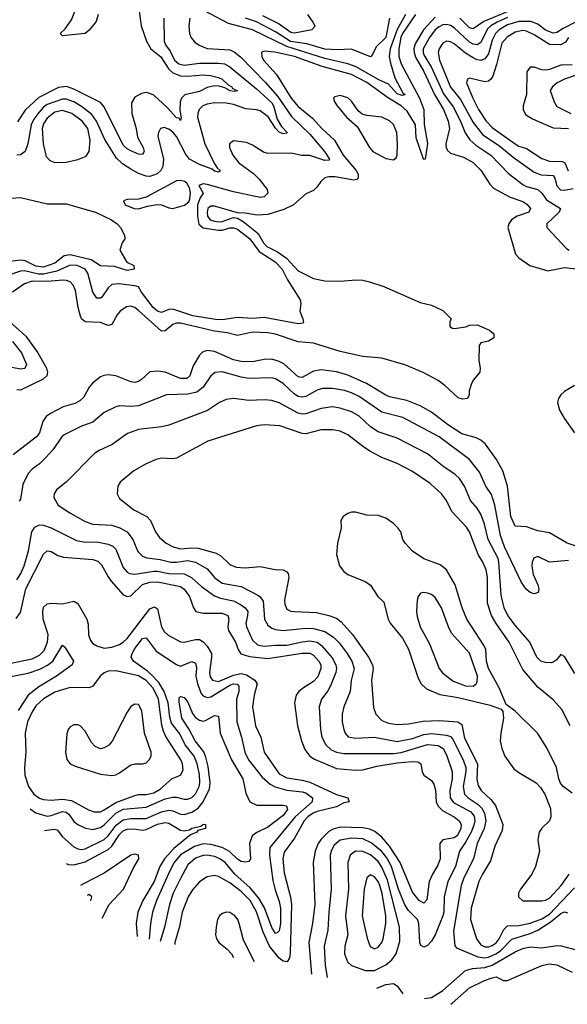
# Model space of a CAD drawing. Header units: inches. Extents: x 1308407 to 1441228, y 959628 to 1036311.
# Tile 429 of 656: x 1402845 to 1405724, y 960465 to 965643. Entities that reach past the tile are written whole.
import ezdxf

# ---------------------------------------------------------------- set-up
doc = ezdxf.new("R2010")
doc.units = ezdxf.units.IN
doc.header["$MEASUREMENT"] = 0
doc.layers.add('B4906', color=7, linetype='Continuous')

msp = doc.modelspace()

# ---------------------------------------------------------------- linework, layer by layer
at = {"layer": 'B4906', "color": 5}
for points, elevation in [([(1403468.5, 965728.5), (1403484.2, 965610), (1403511.7, 965530), (1403534.7, 965490), (1403586.7, 965446.7), (1403630, 965383.2), (1403650, 965363.7), (1403690, 965347.2), (1403730, 965345.3), (1403810, 965352.9), (1403849.2, 965349.2), (1403890, 965338.5), (1403909.1, 965330), (1403940.5, 965300.5), (1403960.9, 965290), (1403963, 965283), (1403991.1, 965268.9), (1403975.3, 965264.7), (1403951.9, 965268.1), (1403923.8, 965283.8), (1403893.3, 965293.3), (1403870, 965295.2), (1403830, 965285.6), (1403790, 965265.5), (1403713.2, 965246.8), (1403695.6, 965230), (1403689.2, 965210), (1403686.8, 965166.8), (1403693.8, 965126.1), (1403690, 965112.7), (1403684.2, 965124.2), (1403670, 965126.5), (1403620.3, 965180.3), (1403550, 965245.5), (1403530, 965255.5), (1403510, 965259.1), (1403486.1, 965253.9), (1403450, 965235.3), (1403433.7, 965206.3), (1403434.8, 965150), (1403457.7, 965070), (1403464.7, 965024.7), (1403494.7, 964970), (1403500.2, 964950), (1403490, 964933.7), (1403470, 964935.3), (1403430, 964953), (1403410, 964963.8), (1403390, 964982.5), (1403290, 965184.8), (1403270, 965207.3), (1403130, 965277.3), (1403090.9, 965290.9), (1403050, 965286.5), (1402946.6, 965233.5), (1402873.3, 965166.7), (1402833.9, 965106.1)], 1820), ([(1405450, 965702), (1405285.9, 965634.1), (1405230, 965594), (1405210, 965599.5), (1405160.1, 965650)], 1920), ([(1403739, 965650), (1403734.7, 965610), (1403738.3, 965570), (1403747.5, 965547.5), (1403765.5, 965525.5), (1403788.1, 965508.1), (1403831.7, 965491.7), (1403950, 965483.9), (1403973, 965473), (1404006.7, 965446.7), (1404135.1, 965315.1), (1404200.7, 965240.7), (1404274.4, 965134.4), (1404370, 965040.6), (1404448.5, 964950), (1404473.3, 964910), (1404470, 964904.8), (1404450, 964901.7), (1404370, 964928.8), (1404328.2, 964928.2), (1404270, 964941), (1404150, 964939.8), (1404126.8, 964946.8), (1404070, 964982.3), (1404037, 964997), (1403970, 965005.1), (1403948.7, 964990), (1403948.9, 964970), (1403965, 964930), (1403998, 964890), (1404073.8, 964833.8), (1404104.4, 964804.4), (1404146, 964750), (1404149.2, 964730), (1404130, 964710.8), (1404110, 964708), (1403970, 964738.3), (1403830, 964776.8), (1403810, 964779.2), (1403787.7, 964770), (1403810.3, 964730), (1403793.4, 964706.6), (1403780.8, 964670), (1403779.3, 964610), (1403787.2, 964567.2), (1403809.1, 964549.1), (1403890, 964536.2), (1403910, 964536.6), (1403950, 964548.1), (1403970, 964548.1), (1403990, 964540.6), (1404055.8, 964490), (1404104.4, 964424.4), (1404187.9, 964370), (1404224.4, 964330), (1404254, 964274), (1404319.3, 964170), (1404322.8, 964150), (1404317.3, 964110), (1404333, 964070), (1404337.3, 964050), (1404333.5, 964046.5), (1404310, 964044), (1404130, 964076.1), (1404070, 964071.8), (1403990, 964076), (1403910, 964064.2), (1403874.6, 964065.4), (1403755.1, 964084.9), (1403650, 964119.7), (1403630, 964118.5), (1403590, 964103.2), (1403570, 964110.6), (1403547.3, 964130), (1403485.5, 964210), (1403470, 964237.1), (1403450, 964243.4), (1403365.9, 964254.1), (1403329.6, 964250.4), (1403310, 964232.8), (1403276.6, 964183.4), (1403270, 964177.8), (1403250, 964178.2), (1403230, 964209.6), (1403204.3, 964310), (1403190, 964330.3), (1403148.2, 964350), (1403110, 964351.8), (1403040.5, 964319.5), (1402970, 964303.8), (1402944.7, 964304.7), (1402870, 964321.9), (1402850, 964320.1), (1402783, 964297)], 1860), ([(1404925.8, 965670), (1404858, 965570), (1404850, 965550), (1404838.6, 965490), (1404838.6, 965450), (1404850.6, 965410.6), (1404947.1, 965230), (1404970.9, 965170), (1404971.9, 965091.9), (1404988.7, 964991.3), (1404977.1, 964910), (1404970, 964907), (1404968.5, 964910), (1404930, 965020.7), (1404925.5, 965090), (1404882.1, 965162.1), (1404850.4, 965190.4), (1404784.2, 965230), (1404670, 965312.1), (1404590, 965355.2), (1404436, 965396), (1404290, 965449.9), (1404187.5, 965472.5), (1404130, 965477), (1404117.4, 965470), (1404118.3, 965450), (1404126.8, 965430), (1404195.1, 965355.1), (1404272, 965230), (1404310, 965185.8), (1404384.1, 965124.1), (1404433.4, 965070), (1404500.3, 965010), (1404545.6, 964930), (1404614, 964850), (1404624.2, 964830), (1404624.7, 964810), (1404617.7, 964802.3), (1404601.4, 964798.6), (1404504, 964816), (1404470, 964817.1), (1404450, 964811.2), (1404428.3, 964791.6), (1404410, 964763.5), (1404390, 964744.4), (1404350, 964726.9), (1404284.4, 964670), (1404234.7, 964645.3), (1404150, 964618.6), (1404094.4, 964614.4), (1404030, 964625.8), (1403990, 964626.9), (1403870, 964662.7), (1403850, 964663), (1403842.6, 964657.4), (1403835.1, 964650), (1403830.5, 964630), (1403833.3, 964610), (1403846.9, 964590), (1403870, 964582.8), (1403890, 964579.3), (1403910, 964581.8), (1403970, 964601.9), (1403990, 964599.3), (1404021, 964581), (1404098.7, 964518.7), (1404127.2, 964470), (1404145.3, 964450), (1404201.4, 964421.4), (1404248.3, 964388.3), (1404310, 964321.9), (1404390, 964282), (1404450.4, 964269.6), (1404530, 964268.3), (1404614.4, 964274.4), (1404650, 964272.5), (1404684.5, 964264.5), (1404759, 964239), (1404950, 964154.9), (1405010, 964140.7), (1405070, 964113.4), (1405114, 964070), (1405106.4, 964053.6), (1405106.8, 964030), (1405121.4, 964021.4), (1405130, 964018.8), (1405191.6, 964028.4), (1405210, 964036.3), (1405250, 964038.4), (1405314.8, 964010), (1405337.3, 963990), (1405337.3, 963970), (1405310, 963952), (1405270, 963942.7), (1405260.5, 963930), (1405259.1, 963850), (1405266, 963810), (1405264.7, 963790), (1405230.5, 963749.5), (1405220.7, 963730), (1405208.6, 963691.4), (1405208.2, 963670), (1405198.8, 963650), (1405172.8, 963647.3), (1405150, 963654), (1405079.8, 963719.8), (1405044.8, 963744.8), (1404967.4, 963787.4), (1404870, 963826.9), (1404750, 963862.3), (1404650, 963872.2), (1404530, 963897.1), (1404390, 963941.6), (1404310, 963948.6), (1404190, 963989.4), (1404150, 963995.9), (1404070, 963999.6), (1403990, 963981.8), (1403936.6, 963996.6), (1403870, 964004), (1403690, 964047), (1403670, 964046.5), (1403650, 964039.4), (1403610, 964006.3), (1403590, 964005), (1403470, 964113.8), (1403450, 964128.8), (1403430, 964136), (1403406.9, 964133.1), (1403373.8, 964110), (1403357.5, 964090), (1403330, 964039.1), (1403310, 964034.2), (1403270, 964049.8), (1403190, 964053.8), (1403170.4, 964070.4), (1403164, 964084), (1403152.5, 964130), (1403139.4, 964219.4), (1403126.8, 964246.8), (1403110, 964263.9), (1403092, 964272), (1403073.5, 964273.5), (1402990, 964265.4), (1402910, 964267), (1402870, 964254.6), (1402807.4, 964210)], 1880), ([(1403602.3, 965650), (1403605, 965530), (1403612.2, 965510), (1403636.9, 965476.9), (1403659.1, 965430), (1403681.6, 965410), (1403710, 965403.2), (1403790, 965414.8), (1403890, 965414.6), (1403922.8, 965410), (1403950, 965395.4), (1404090, 965279), (1404170, 965205.3), (1404179.5, 965190), (1404199.2, 965119.2), (1404221.8, 965081.8), (1404251.6, 965050), (1404250, 965045.6), (1404230, 965042.8), (1404210, 965051.6), (1404190, 965071.6), (1404151.5, 965131.5), (1404110, 965163.7), (1404090, 965169.6), (1404034, 965174), (1403970, 965196), (1403930, 965204.3), (1403870, 965205.6), (1403830, 965198.4), (1403808.3, 965190), (1403789.2, 965170.8), (1403781, 965150), (1403780.8, 965130), (1403819, 964990), (1403868.1, 964888.1), (1403883.6, 964863.6), (1403898.6, 964850), (1403896, 964844), (1403890, 964840.9), (1403870, 964846.9), (1403857.6, 964857.6), (1403790, 964881.9), (1403738.3, 964910), (1403717, 964937), (1403670, 965027.8), (1403650, 965051.4), (1403630, 965066.3), (1403604.5, 965075.6), (1403585.7, 965070), (1403574.7, 965050), (1403571.8, 965030), (1403601.9, 964910), (1403597.7, 964870), (1403586.7, 964850), (1403568.2, 964831.8), (1403530, 964818.9), (1403510, 964820.1), (1403470, 964834.8), (1403430, 964856.3), (1403385.5, 964885.5), (1403354.1, 964914.1), (1403293, 965013), (1403249.2, 965110), (1403223.9, 965143.9), (1403170, 965186), (1403130, 965210.5), (1403090, 965224), (1403070, 965224.6), (1402990, 965197.1), (1402970, 965182.9), (1402945.1, 965154.9), (1402920.2, 965119.8), (1402906.3, 965090), (1402887.5, 964990), (1402873.2, 964950), (1402850, 964931.8), (1402830, 964930.7)], 1840), ([(1403257.1, 965670), (1403246.7, 965633.3), (1403210, 965587.6), (1403190, 965569.8), (1403070, 965557.6), (1403057.6, 965570), (1403084.6, 965595.4), (1403118.4, 965641.6), (1403134.8, 965685.2)], 1780), ([(1404874.2, 965670), (1404829.2, 965590.8), (1404793.7, 965490), (1404788.1, 965450), (1404794.4, 965414.4), (1404817, 965337), (1404859, 965259), (1404870.7, 965250), (1404870, 965247), (1404856.6, 965243.4), (1404830, 965253.8), (1404784.4, 965304.4), (1404730, 965328.4), (1404614.2, 965394.2), (1404570, 965410.2), (1404450, 965437.9), (1404250, 965501.6), (1404070, 965589.3), (1403942.5, 965622.5), (1403816.5, 965690)], 1860), ([(1404790, 965650.6), (1404770, 965548.8), (1404719.7, 965500.3), (1404700.6, 965459.4), (1404690, 965447.7), (1404590, 965487.5), (1404515.9, 965484.1), (1404450, 965487.3), (1404355, 965515), (1404268.2, 965528.2), (1404190, 965578.1), (1404090.7, 965630.7), (1404032, 965650)], 1840), ([(1404358, 965670), (1404386.7, 965630), (1404397.1, 965610), (1404394.9, 965605.1), (1404381, 965590), (1404290, 965572.1), (1404270, 965576), (1404203.6, 965623.6), (1404123.3, 965663.3)], 1820), ([(1405030, 965656.7), (1404968, 965590), (1404924.6, 965515.4), (1404918.1, 965490), (1404918.5, 965470), (1404926, 965446), (1404970.8, 965370), (1405026, 965250), (1405073.4, 965170), (1405098.8, 965110), (1405105.3, 965070), (1405085.5, 964990), (1405086.7, 964970), (1405094.4, 964954.4), (1405110, 964941.3), (1405179, 964919), (1405230, 964891.3), (1405270, 964851), (1405317.6, 964777.6), (1405337.1, 964757.2), (1405423.2, 964710), (1405490, 964686.8), (1405512.4, 964672.4), (1405530.1, 964650), (1405521.5, 964630), (1405460.7, 964610), (1405431.3, 964590), (1405416.1, 964570), (1405412.4, 964550), (1405451.6, 964410), (1405468.8, 964390), (1405527, 964350), (1405622.7, 964322.7), (1405710, 964339.5), (1405830, 964325.1)], 1920), ([(1405410, 965654), (1405356.4, 965630), (1405321.5, 965610), (1405305.4, 965594.6), (1405270, 965522.8), (1405250, 965509.9), (1405230, 965513.6), (1405210, 965523.8), (1405130, 965600.7), (1405110, 965612.8), (1405090, 965617.3), (1405070, 965615), (1405050, 965605.8), (1405029.7, 965590), (1404999.1, 965550), (1404967.3, 965490), (1404966, 965470), (1404970, 965458.5), (1405011.1, 965391.1), (1405073.8, 965253.8), (1405125.1, 965185.1), (1405163.1, 965110), (1405187.2, 965047.3), (1405211.2, 965011.2), (1405243.1, 964983.1), (1405322.9, 964930), (1405414.7, 964834.7), (1405490, 964776.3), (1405510, 964765.4), (1405570.2, 964750), (1405590, 964731), (1405615.6, 964695.6), (1405689.1, 964650), (1405681.5, 964630), (1405616.5, 964570), (1405616.1, 964550), (1405719.3, 964439.3), (1405734, 964430)], 1940), ([(1405767.5, 965630), (1405702.7, 965597.3), (1405670, 965575.4), (1405650, 965571.7), (1405610, 965587.5), (1405570, 965618.9), (1405533.4, 965633.4), (1405470, 965633), (1405410, 965615.8), (1405366.6, 965590), (1405346.9, 965570), (1405330, 965534.6), (1405310, 965463.4), (1405290, 965437.3), (1405270, 965428.8), (1405250, 965431.9), (1405230, 965442.6), (1405190, 965467.1), (1405130, 965515), (1405110, 965526.6), (1405089.7, 965530.3), (1405070, 965520.2), (1405050.1, 965489.9), (1405045.4, 965470), (1405051.7, 965430), (1405110, 965288.5), (1405163, 965223), (1405230, 965102.2), (1405278.8, 965038.8), (1405370, 964978.2), (1405439.3, 964919.3), (1405550, 964840.6), (1405587.2, 964827.2), (1405650, 964823.7), (1405659.6, 964810), (1405670, 964769.3), (1405688.3, 964748.3), (1405710, 964746.2), (1405755.3, 964755.3)], 1960), ([(1405730.8, 965550), (1405715.7, 965524.3), (1405689.5, 965510.5), (1405630, 965512.5), (1405550, 965563.5), (1405510, 965582.7), (1405490, 965586.3), (1405450, 965576.8), (1405408.2, 965551.8), (1405380.9, 965519.1), (1405352.9, 965407.1), (1405333.3, 965346.7), (1405323.2, 965330), (1405310, 965319.5), (1405290, 965316.4), (1405210, 965335.1), (1405199.3, 965330), (1405195.2, 965310), (1405227.1, 965230), (1405257, 965170), (1405298.2, 965110), (1405330, 965076.1), (1405450, 964989.3), (1405470, 964977), (1405510, 964966.3), (1405590, 964912.2), (1405630, 964898.7), (1405697.9, 964897.9), (1405711, 964890), (1405728.2, 964848.2)], 1980), ([(1405750, 965405.4), (1405690, 965404.4), (1405630, 965381.2), (1405610, 965378.1), (1405590, 965379.7), (1405550, 965393.4), (1405530, 965394), (1405511.3, 965368.7), (1405510.1, 965250.1), (1405492.8, 965190), (1405491.6, 965170), (1405504.7, 965144.7), (1405540.7, 965120.7), (1405650, 965074.8), (1405729.9, 965070.1)], 2020), ([(1405766, 965350), (1405709.1, 965330.9), (1405671.1, 965310), (1405645.8, 965290), (1405634.7, 965270), (1405654.8, 965210), (1405670, 965185.7), (1405743.6, 965150)], 2040), ([(1402650, 964694.4), (1402850, 964708.2), (1402990, 964674.4), (1403090, 964674.4), (1403243.8, 964630), (1403328.5, 964590), (1403357.6, 964570), (1403375.5, 964550), (1403396, 964510), (1403398, 964490), (1403384.7, 964470), (1403371.3, 964430), (1403407.8, 964367.8), (1403444.7, 964350), (1403446.8, 964330), (1403410, 964323.2), (1403344.4, 964344.4), (1403270, 964348.8), (1403220.7, 964380.7), (1403110, 964406.5), (1403079.5, 964400.5), (1403030, 964363.1), (1402970, 964342.2), (1402930, 964347.3), (1402874, 964374), (1402850, 964378.8), (1402754.8, 964365.2)], 1840), ([(1402775, 964070), (1402878.3, 963978.3), (1402941.3, 963890), (1402985.4, 963810), (1402992.2, 963790), (1402987.4, 963770), (1402968.1, 963751.9), (1402850, 963694.6), (1402830, 963695.8)], 1880), ([(1402806.6, 963950), (1402854, 963890), (1402880.8, 963830), (1402872.2, 963807.8), (1402850, 963804.1), (1402750, 963824.9)], 1860), ([(1405850, 962848.6), (1405723.1, 962890), (1405630, 962944.3), (1405570, 962954.5), (1405510, 962975.6), (1405450, 962978.7), (1405427.3, 963030), (1405410.4, 963190), (1405385, 963270), (1405352.7, 963330), (1405294, 963410), (1405270, 963431.9), (1405244.5, 963444.5), (1405170, 963464.6), (1405094.4, 963514.4), (1405010, 963579), (1404950, 963611.4), (1404880.8, 963640.8), (1404790, 963659.5), (1404770, 963667.6), (1404669, 963730), (1404570, 963773), (1404510, 963791.7), (1404430, 963801.2), (1404390, 963795.1), (1404330, 963761.6), (1404310, 963764.7), (1404233.2, 963833.2), (1404210, 963845.1), (1404170, 963856.9), (1404130, 963856.6), (1404070, 963842.8), (1404010, 963844.6), (1403970, 963853.5), (1403870, 963897.4), (1403830, 963902.9), (1403805.9, 963894.1), (1403790, 963877.8), (1403757.5, 963822.5), (1403738.9, 963770), (1403724.2, 963755.8), (1403690, 963755.8), (1403610, 963789.4), (1403570, 963795.3), (1403530, 963790.6), (1403485, 963750), (1403470, 963740.5), (1403450, 963735.5), (1403430, 963738.4), (1403350, 963769.9), (1403310, 963775.2), (1403287.9, 963772.1), (1403270, 963764.2), (1403228.3, 963731.7), (1403210, 963710.8), (1403182.4, 963657.6), (1403161.6, 963638.4), (1403135, 963625), (1403073.2, 963606.8), (1403007.7, 963572.3), (1402984.7, 963555.3), (1402966.4, 963530), (1402948.6, 963470), (1402934, 963450), (1402810, 963354.4)], 1920), ([(1405730, 962798.5), (1405630, 962789.8), (1405570, 962820.5), (1405548.8, 962811.2), (1405539.3, 962790), (1405537.3, 962770), (1405544.9, 962724.9), (1405570.2, 962670), (1405574.7, 962650), (1405571.4, 962630), (1405550, 962623.1), (1405530, 962629.8), (1405508.3, 962648.3), (1405483.8, 962683.8), (1405394.1, 962870), (1405373.9, 962930), (1405342.8, 963090), (1405325.8, 963145.8), (1405295.4, 963190), (1405262.7, 963262.7), (1405210.6, 963330), (1405049.8, 963450), (1404859.7, 963550), (1404750, 963579.6), (1404630, 963661.3), (1404590, 963681.2), (1404553.1, 963693.1), (1404490, 963703.2), (1404437.2, 963702.8), (1404410, 963694), (1404350, 963661.8), (1404330, 963658.1), (1404310, 963661.7), (1404290, 963673), (1404230, 963729.3), (1404190, 963754.1), (1404170, 963759.3), (1404050, 963755.6), (1404010, 963762.2), (1403910, 963791.5), (1403872.4, 963787.6), (1403849.3, 963770.7), (1403810.4, 963709.6), (1403776.3, 963683.7), (1403730, 963673.5), (1403616.3, 963670), (1403470, 963612.9), (1403430, 963609.2), (1403370, 963611.5), (1403350, 963607.1), (1403290, 963576.8), (1403230, 963527.1), (1403170, 963505.5), (1403079.5, 963460.5), (1403066.2, 963450), (1403019.2, 963380.7), (1402981.7, 963338.3), (1402950, 963307.7), (1402910, 963278.7), (1402890, 963256.4), (1402862.1, 963197.9), (1402850, 963122), (1402842, 963110)], 1940), ([(1405761.7, 963718.3), (1405710, 963686.7), (1405690.9, 963670), (1405677.4, 963650), (1405672.7, 963630), (1405684.2, 963590), (1405707.5, 963547.5), (1405762.7, 963470)], 1920), ([(1405764.7, 962204.7), (1405710, 962294.3), (1405690, 962304.5), (1405665.2, 962274.8), (1405650, 962263.5), (1405638.8, 962261.2), (1405610, 962262.2), (1405584.8, 962270), (1405564.6, 962290), (1405527.9, 962370), (1405450, 962459.1), (1405411.9, 962510), (1405391.7, 962550), (1405376.6, 962616.6), (1405365, 962790), (1405360.1, 962810), (1405308, 962910), (1405289.6, 962989.6), (1405270, 963042), (1405250, 963074.4), (1405214.6, 963114.6), (1405184.6, 963190), (1405156.8, 963230), (1405132.6, 963252.6), (1405077.4, 963290), (1404990, 963359.5), (1404830, 963442.5), (1404730, 963474.6), (1404690, 963501.7), (1404630, 963557.4), (1404590, 963581.2), (1404530, 963599.6), (1404490, 963606.2), (1404430, 963598.6), (1404350, 963570.4), (1404330, 963568), (1404310, 963573.9), (1404210, 963628.2), (1404170, 963640.2), (1404130, 963643.4), (1404050, 963640.6), (1403970, 963651.3), (1403930, 963645.8), (1403896.5, 963630), (1403832, 963588), (1403628.8, 963511.2), (1403590, 963502.2), (1403470, 963487.6), (1403412.6, 963467.4), (1403331.8, 963408.2), (1403262.8, 963377.2), (1403238.6, 963361.4), (1403090.3, 963210), (1403038, 963170), (1403026.5, 963150), (1403024.4, 963130), (1403047.6, 963090), (1403108, 963050), (1403190, 963004.4), (1403230, 962989), (1403330, 962983.8), (1403371.5, 962970), (1403410, 962950.1), (1403440.7, 962910), (1403466.1, 962846.1), (1403490, 962822.4), (1403513.5, 962813.5), (1403584, 962804), (1403639.1, 962790), (1403670, 962789.8), (1403730, 962798.2), (1403769, 962790), (1403830, 962755.4), (1403870, 962709.1), (1403910, 962679.7), (1404010, 962661.7), (1404097.2, 962617.2), (1404110, 962607.3), (1404124.6, 962584.6), (1404131.8, 962490), (1404150, 962458.5), (1404170, 962443.4), (1404190, 962436), (1404230, 962431.4), (1404350, 962443.3), (1404390, 962441.4), (1404450, 962424.8), (1404495.9, 962395.9), (1404525.4, 962365.4), (1404567.5, 962310), (1404591.6, 962270), (1404603.7, 962230), (1404587.8, 962167.8), (1404582.9, 962110), (1404550.1, 962030), (1404540.1, 961990), (1404541.2, 961950), (1404548.7, 961910), (1404556.3, 961890), (1404571.9, 961871.9), (1404610, 961863.8), (1404710, 961869.7), (1404830, 961847.7), (1404910, 961862.1), (1404970, 961883.7), (1405010, 961888.6), (1405090, 961880.1), (1405110, 961872.8), (1405121.3, 961861.3), (1405177.6, 961750), (1405191.4, 961710), (1405191.6, 961690), (1405177, 961610), (1405183.7, 961570), (1405203.3, 961550), (1405256, 961516), (1405275.7, 961495.7), (1405288.8, 961470), (1405295.7, 961430), (1405287.1, 961390), (1405251.3, 961310), (1405230.9, 961230), (1405180.6, 961130), (1405166.3, 961090), (1405125.8, 960850), (1405132.4, 960772.4), (1405141.7, 960761.7), (1405254.8, 960714.8), (1405289.8, 960709.8), (1405310, 960712.8), (1405349.4, 960730), (1405373.2, 960746.8), (1405432.6, 960807.4), (1405530, 960837.3), (1405570, 960854.7), (1405639.9, 960900.1), (1405690, 960941.8), (1405710, 960951.5), (1405726.2, 960946.2)], 1960), ([(1405738.8, 961930), (1405694.9, 962014.9), (1405650, 962065.5), (1405570, 962133), (1405490, 962226.3), (1405419.3, 962370), (1405350, 962466.9), (1405325, 962510), (1405305, 962575), (1405304.2, 962710), (1405297.1, 962750), (1405280.4, 962790), (1405255.6, 962830), (1405209.9, 962950), (1405193.8, 962973.8), (1405116.8, 963056.8), (1405090, 963113.7), (1405062.5, 963150), (1405003.6, 963203.6), (1404910, 963267.2), (1404830, 963309.1), (1404750, 963341.3), (1404690, 963371.9), (1404654.2, 963394.2), (1404570, 963459.4), (1404530, 963479.1), (1404490, 963486.5), (1404430, 963485.6), (1404350, 963465.6), (1404330, 963466.4), (1404213.7, 963506.3), (1404130, 963512.9), (1404090, 963506.2), (1403833.8, 963426.2), (1403670, 963336.1), (1403650, 963332.9), (1403590, 963337.8), (1403562, 963330), (1403510, 963307.3), (1403446, 963270), (1403374, 963210), (1403361.6, 963190), (1403358.4, 963150), (1403370, 963124), (1403444.7, 963064.7), (1403513.6, 963030), (1403532.9, 963010), (1403559.2, 962950), (1403580.1, 962920.1), (1403615.6, 962890), (1403651.4, 962870), (1403690, 962859.5), (1403750, 962865.4), (1403783.3, 962863.3), (1403877.8, 962837.8), (1403903.5, 962823.5), (1403950, 962777.1), (1403983.3, 962763.3), (1404030, 962760.8), (1404110, 962767.1), (1404187.9, 962752), (1404230, 962749.2), (1404250, 962739.5), (1404256.9, 962730), (1404261, 962710), (1404237.6, 962590), (1404238.5, 962570), (1404250, 962542.7), (1404270, 962532.9), (1404290.1, 962530.1), (1404405.1, 962525.1), (1404470.1, 962510.1), (1404510, 962495.8), (1404536.2, 962476.2), (1404594.6, 962410), (1404679.6, 962290), (1404700.1, 962250), (1404703.3, 962230), (1404695.3, 962170), (1404705.3, 962025.3), (1404718.4, 961990), (1404750, 961958), (1404783.6, 961943.6), (1404830, 961936.3), (1404890, 961940.3), (1404965.8, 961954.2), (1405050, 961956.7), (1405148.2, 961950), (1405170, 961936.3), (1405183.6, 961863.6), (1405251.4, 961730), (1405249.1, 961649.1), (1405255.6, 961615.6), (1405271.9, 961590), (1405322.4, 961542.4), (1405347.4, 961510), (1405385.1, 961410), (1405381.1, 961378.9), (1405343.6, 961296.4), (1405320.8, 961219.2), (1405277.7, 961150), (1405258.7, 961110), (1405218.1, 960970), (1405215.8, 960910), (1405246.2, 960810), (1405270, 960777.5), (1405290, 960767.7), (1405310, 960767), (1405330, 960773.3), (1405350, 960787.4), (1405366.8, 960810), (1405390, 960858.7), (1405410, 960877.5), (1405470, 960879.5), (1405530, 960891.9), (1405590, 960913.6), (1405630, 960938.9), (1405762.9, 961077.1)], 1980), ([(1405750, 961574.6), (1405703.1, 961610), (1405688.5, 961628.5), (1405679.1, 961650), (1405666.8, 961710), (1405617.9, 961810), (1405569.3, 961889.4), (1405450, 962006.5), (1405402.1, 962042.1), (1405365.3, 962130), (1405309.6, 962230), (1405298.9, 962270), (1405295.4, 962330), (1405287.6, 962350), (1405196.7, 962490), (1405171.7, 962550), (1405134.2, 962670), (1405089, 962749), (1405056.7, 962776.7), (1404970, 962807.7), (1404910, 962848.1), (1404871.7, 962890), (1404859.3, 962910), (1404848.6, 962950), (1404833.1, 962970), (1404810, 962994), (1404770, 963021.7), (1404730, 963036), (1404670, 963036.4), (1404610, 963052.6), (1404590, 963052.8), (1404570, 963046.3), (1404546, 963030), (1404534.4, 963010), (1404536, 962970), (1404516.8, 962890), (1404510.9, 962830), (1404526.4, 962770), (1404550, 962740.2), (1404570, 962726), (1404665.8, 962685.8), (1404689.6, 962669.6), (1404728.6, 962610), (1404759.1, 962579.1), (1404781.9, 962490), (1404793.2, 962470), (1404858.1, 962390), (1404890, 962332.9), (1404940.7, 962180.6), (1404955.5, 962150), (1404983.3, 962123.3), (1405053.9, 962093.9), (1405150, 962078), (1405318.5, 962038.5), (1405377.2, 962017.2), (1405385.2, 962005.2), (1405388.2, 961970), (1405374.3, 961890), (1405372.1, 961850), (1405380.4, 961810), (1405396.6, 961770), (1405444, 961704), (1405470, 961683.1), (1405560.2, 961630), (1405584.2, 961604.2), (1405605.4, 961570), (1405635.2, 961495.2), (1405637.7, 961450), (1405630, 961429.7), (1405590, 961391.7), (1405577.2, 961370), (1405569.1, 961330), (1405577.6, 961270), (1405557.1, 961190), (1405538.2, 961150), (1405477.7, 961070), (1405468, 961050), (1405467.1, 961030), (1405490, 961008.6), (1405590, 961009.3), (1405610, 961012), (1405630, 961022.7), (1405692.4, 961090), (1405734, 961150)], 2020), ([(1402830, 962697.1), (1402851.5, 962730), (1402868.3, 962770), (1402891, 962849), (1402909.6, 962950.4), (1402925.5, 962974.5), (1402950, 962985.5), (1402970, 962984.2), (1403010, 962970.7), (1403143.2, 962903.2), (1403190, 962896), (1403250, 962896.8), (1403310, 962884.6), (1403334.1, 962874.1), (1403350, 962858), (1403390, 962761.8), (1403410, 962736.8), (1403423.1, 962730), (1403450, 962726.5), (1403550, 962743), (1403570, 962742.8), (1403630, 962729.8), (1403710, 962729.3), (1403749.2, 962709.2), (1403801.8, 962661.8), (1403870, 962613.2), (1403901.5, 962601.5), (1403970, 962586.7), (1404006.9, 962566.9), (1404030.7, 962550), (1404043.9, 962530), (1404043.8, 962510), (1404034.5, 962470), (1404037.7, 962450), (1404070, 962380.2), (1404095.9, 962355.9), (1404130, 962348.1), (1404190, 962353.8), (1404250, 962353.2), (1404330, 962371.3), (1404370, 962375.8), (1404408.8, 962368.8), (1404432.2, 962352.2), (1404487.3, 962287.3), (1404507.1, 962250), (1404510.6, 962230), (1404507.7, 962210), (1404479.7, 962140.3), (1404465.8, 962114.2), (1404432.4, 962070), (1404419.5, 962030), (1404426.6, 961910), (1404433.6, 961870), (1404454.5, 961830), (1404483.1, 961803.1), (1404510.4, 961790.4), (1404550, 961784), (1404810, 961783.6), (1404850.8, 961789.2), (1404990, 961830.9), (1405045.3, 961825.3), (1405071.4, 961810), (1405090, 961776), (1405118.3, 961690), (1405119.4, 961650), (1405106, 961590), (1405107.7, 961550), (1405125.9, 961525.9), (1405217.3, 961477.3), (1405234, 961454), (1405237.7, 961430), (1405233.3, 961406.7), (1405218.1, 961370), (1405190, 961318.1), (1405156.9, 961270), (1405136.2, 961190), (1405096.5, 961110), (1405076.3, 961030), (1405075.2, 960950), (1405070.7, 960930), (1405030.1, 960829.9), (1405010, 960796.1), (1404990, 960773.8), (1404970, 960764.5), (1404954.5, 960774.5), (1404948.2, 960790), (1404943.5, 960890), (1404937, 960910), (1404890, 960958.2), (1404870, 960988.5), (1404837.2, 961070), (1404800, 961190), (1404775.4, 961235.4), (1404749.3, 961269.3), (1404694, 961314), (1404650, 961334.4), (1404590, 961339), (1404530, 961328.5), (1404498.8, 961301.2), (1404484.9, 961275.1), (1404477.9, 961250), (1404482.8, 961070), (1404470.1, 960949.9), (1404465.7, 960854.3), (1404446.2, 960770), (1404451.1, 960670), (1404461.7, 960605.4)], 1940), ([(1402827, 962493), (1402850, 962525.2), (1402877.8, 962650), (1402970, 962831.4), (1402990, 962849.2), (1403010, 962846.8), (1403045.6, 962825.6), (1403075.5, 962815.5), (1403230, 962803.7), (1403255.9, 962795.9), (1403276, 962776), (1403310, 962712.1), (1403326.6, 962690), (1403390, 962618.8), (1403410, 962608.9), (1403430, 962612.6), (1403490, 962671.7), (1403530, 962685.6), (1403570, 962687.1), (1403690, 962661.7), (1403710, 962648.3), (1403737.7, 962610), (1403759.8, 962550), (1403771.8, 962530), (1403810, 962521.1), (1403910, 962522.6), (1403940.2, 962510), (1403945, 962490), (1403939.1, 962450), (1403942.4, 962430), (1403980.3, 962370), (1403994.2, 962330), (1404008.3, 962308.3), (1404053.3, 962293.3), (1404150, 962283.1), (1404330.8, 962310.8), (1404370, 962311.9), (1404390, 962301), (1404418.8, 962270), (1404428.2, 962250), (1404428.7, 962230), (1404413.2, 962186.8), (1404390, 962161.9), (1404337.1, 962130), (1404313.2, 962110), (1404299.4, 962090), (1404289.5, 962050), (1404305.8, 961930), (1404326.3, 961850), (1404344.5, 961804.5), (1404370.9, 961770), (1404394.7, 961754.8), (1404510, 961704.9), (1404610, 961695.5), (1404650, 961697.4), (1404723.3, 961716.7), (1404830, 961734.2), (1404910, 961742), (1404939.2, 961739.3), (1404953.8, 961730), (1404960.7, 961690), (1404970.1, 961670.2), (1405010, 961641.2), (1405023.3, 961623.3), (1405031.8, 961591.8), (1405035.1, 961530), (1405046.1, 961506.1), (1405070, 961481.5), (1405130.2, 961450), (1405156.1, 961430), (1405165.7, 961410), (1405164.4, 961390), (1405147.7, 961352.3), (1405130, 961339.7), (1405069.7, 961330.3), (1405054.1, 961310), (1405056.2, 961230), (1405043.3, 961196.7), (1405015.4, 961150), (1404997.8, 961110), (1404985.5, 961014.5), (1404970, 960996.8), (1404945.6, 961010), (1404910, 961054.6), (1404845.4, 961210), (1404790, 961296.7), (1404750, 961344.4), (1404712.8, 961372.8), (1404685.8, 961385.8), (1404650, 961393.6), (1404530, 961397), (1404493.7, 961386.3), (1404470, 961373.5), (1404430, 961333.7), (1404414.4, 961310), (1404398.2, 961270), (1404388.8, 961210), (1404396.3, 960990), (1404384.4, 960890), (1404365.9, 960790), (1404378.6, 960623.3)], 1920), ([(1402790, 962257.8), (1402910, 962281.8), (1402950, 962301.4), (1402973.7, 962326.3), (1402991.4, 962370), (1402994.4, 962410), (1402968.8, 962490), (1402966.1, 962530), (1402970, 962552.9), (1402990, 962571.6), (1403010, 962574.8), (1403070, 962570.2), (1403130, 962585.2), (1403150, 962573.1), (1403198.6, 962490), (1403204.7, 962464.7), (1403207, 962407), (1403217.3, 962377.3), (1403230, 962361.6), (1403250, 962349.4), (1403290, 962338.4), (1403330, 962343.6), (1403370, 962357), (1403390, 962369.6), (1403410.6, 962389.4), (1403530, 962544.6), (1403554.6, 962554.6), (1403570, 962544.2), (1403590.1, 962450), (1403605, 962425), (1403626.2, 962406.2), (1403690, 962371.4), (1403710, 962369.7), (1403770, 962383.2), (1403790, 962383.2), (1403810, 962371), (1403830, 962347.4), (1403853.3, 962310), (1403854.4, 962290), (1403843.3, 962210), (1403847.4, 962187.4), (1403859, 962170), (1403890, 962162.3), (1403970, 962196.4), (1404010, 962205.3), (1404037.9, 962197.9), (1404082, 962170), (1404093.9, 962150), (1404077.2, 962090), (1404069.7, 962030), (1404085.7, 961930), (1404112.5, 961870), (1404130.7, 961790), (1404210, 961677.5), (1404250, 961655.7), (1404330, 961644.4), (1404370, 961633.4), (1404510, 961568.9), (1404570.7, 961550), (1404578, 961530), (1404550, 961524.3), (1404510, 961504.1), (1404410, 961479.1), (1404387.9, 961470), (1404359.9, 961450), (1404341.4, 961430), (1404290, 961339.3), (1404235.5, 961264.5), (1404229.1, 961230), (1404236.1, 961156.1), (1404268.8, 961028.8), (1404273.9, 960990), (1404266.5, 960733.5), (1404263, 960710), (1404251.5, 960688.5), (1404230, 960692.3), (1404210, 960707.5), (1404158.1, 960770), (1404124.7, 960844.7), (1404090.8, 960950.8), (1404056.5, 961010), (1404010, 961057.7), (1403950, 961103), (1403890, 961137.3), (1403870, 961142), (1403830, 961135.4), (1403790, 961108.3), (1403753.4, 961066.6), (1403730.1, 961030), (1403699.5, 960950), (1403686.2, 960873.8), (1403660.6, 960790), (1403660, 960778.6)], 1880), ([(1402900, 961493.6), (1402930, 961472.6), (1402990, 961454.6), (1403010, 961456.9), (1403070, 961478.4), (1403090, 961475), (1403104, 961464), (1403130, 961426), (1403150, 961411.3), (1403191.3, 961391.3), (1403230, 961384.3), (1403270, 961395.4), (1403290, 961408.2), (1403349.8, 961470.2), (1403390, 961490.6), (1403510, 961501), (1403610, 961545.1), (1403650, 961554.3), (1403670, 961554.9), (1403710, 961543.4), (1403730, 961543.4), (1403750, 961552.3), (1403770, 961571.6), (1403788.2, 961610), (1403791.6, 961630), (1403790, 961674), (1403778, 961730), (1403761.7, 961770), (1403714.4, 961830), (1403686.9, 961886.9), (1403643.9, 961943.9), (1403634.3, 961974.3), (1403625.7, 962050), (1403604.4, 962110), (1403576.5, 962156.5), (1403537.6, 962197.6), (1403517.2, 962217.2), (1403443, 962270), (1403431.4, 962290), (1403435.7, 962310), (1403450, 962336.8), (1403490, 962388.1), (1403510, 962392.2), (1403562.7, 962322.7), (1403670, 962252.7), (1403690, 962243.5), (1403750, 962268), (1403770, 962258.7), (1403774.1, 962234), (1403772, 962190), (1403780.1, 962150), (1403799.9, 962099.9), (1403810, 962087.1), (1403821.3, 962081.3), (1403830, 962078), (1403850, 962082.1), (1403950, 962143.9), (1403970, 962149.7), (1403988.6, 962148.6), (1403997.4, 962137.4), (1403996.7, 962110), (1403985.4, 962070), (1403986.9, 961950), (1404012.2, 961870), (1404028.8, 961790), (1404048.2, 961750), (1404119.3, 961659.3), (1404162.1, 961622.1), (1404188.8, 961608.8), (1404250, 961590.7), (1404330, 961582.9), (1404350, 961576.1), (1404384.6, 961550), (1404383.5, 961530), (1404294.4, 961450), (1404161.1, 961290), (1404158.2, 961250), (1404176.5, 961116.5), (1404187.6, 961067.6), (1404210, 961006.3), (1404216.1, 960970), (1404217.2, 960890), (1404210, 960851.3), (1404198.8, 960841.2), (1404190, 960837.4), (1404170, 960869), (1404133, 960973), (1404102.7, 961022.7), (1404057.5, 961077.5), (1403976, 961150), (1403924.8, 961210), (1403897, 961230), (1403870, 961241.5), (1403830, 961248.3), (1403810, 961246.9), (1403770, 961232.8), (1403730, 961197.7), (1403690, 961126.5), (1403652.5, 961050), (1403632, 960990), (1403606.6, 960870), (1403584.5, 960794.9)], 1860), ([(1402790, 962187.2), (1402890, 962206.1), (1402951.9, 962228.1), (1402991.8, 962248.2), (1403020.2, 962270), (1403070, 962354), (1403082.5, 962342.5), (1403127.5, 962270), (1403120.2, 962250), (1403039.5, 962190), (1402945.4, 962134.6), (1402890.5, 962090), (1402836.7, 962010)], 1860), ([(1402974.9, 961379.6), (1403026.6, 961386.6), (1403041.8, 961381.8), (1403070, 961344.8), (1403130, 961293), (1403150, 961282.2), (1403170, 961278.7), (1403190, 961282.3), (1403290, 961332.3), (1403310, 961350.1), (1403352.4, 961407.6), (1403390, 961434.9), (1403430, 961441.6), (1403510, 961441.2), (1403590, 961476.7), (1403630, 961486.5), (1403650, 961482.5), (1403690, 961465), (1403710, 961463.5), (1403750, 961475.9), (1403783.5, 961496.5), (1403810.2, 961529.8), (1403842.6, 961597.4), (1403846.5, 961630), (1403835.8, 961715.8), (1403824.7, 961764.7), (1403812.7, 961792.7), (1403767.1, 961850), (1403734.3, 961914.3), (1403698.4, 961970), (1403684.3, 962055.7), (1403684.3, 962075.7), (1403690, 962084.2), (1403710, 962078), (1403717.7, 962070), (1403730, 962053.6), (1403753.5, 961993.5), (1403770, 961973.2), (1403790, 961958.5), (1403810, 961954.7), (1403822.8, 961957.2), (1403870, 961983.2), (1403890, 961980.5), (1403899.2, 961890), (1403958.9, 961750), (1404018.3, 961650), (1404034.6, 961574.6), (1404054.9, 961530), (1404091.6, 961511.6), (1404230, 961512.8), (1404248.2, 961508.2), (1404253.6, 961490), (1404230, 961458.5), (1404150, 961395.9), (1404091.3, 961368.7), (1404067.3, 961350), (1404053.7, 961310), (1404058.9, 961230), (1404050, 961216.4), (1404030, 961211.5), (1404010, 961215.8), (1403990, 961228.4), (1403948, 961268), (1403909.3, 961289.3), (1403850, 961305.7), (1403810, 961307.9), (1403765, 961295), (1403690, 961250.3), (1403657, 961210), (1403635.5, 961170), (1403564.2, 961010), (1403543.7, 960950), (1403532.8, 960890), (1403526.5, 960807.5)], 1840), ([(1403089.6, 961205.2), (1403100.9, 961200.9), (1403130, 961198.1), (1403190, 961214.1), (1403310, 961278.9), (1403330, 961297.1), (1403370, 961358.3), (1403390, 961376.9), (1403410, 961385.4), (1403447.5, 961387.5), (1403490, 961381.1), (1403510, 961384.6), (1403570, 961412.9), (1403610, 961421.4), (1403630, 961416.6), (1403690, 961379.8), (1403710, 961377.2), (1403738.3, 961381.7), (1403750.3, 961390.3), (1403797.6, 961402.4), (1403810, 961411.4), (1403822, 961410), (1403822.8, 961390), (1403782, 961378), (1403776.3, 961370), (1403743.1, 961356.9), (1403656.2, 961283.8), (1403607.1, 961230), (1403581.3, 961190), (1403552.6, 961110), (1403492.5, 961010), (1403466.9, 960950), (1403457, 960890), (1403463.2, 960821.2)], 1820), ([(1403278, 960918.4), (1403315.4, 960990), (1403391.4, 961070), (1403441.7, 961178.3), (1403471.6, 961230), (1403470.2, 961250), (1403450, 961254), (1403430, 961248.8), (1403290, 961154.7), (1403181.1, 961098.9), (1403165.7, 961089.3)], 1780), ([(1403218.4, 961009.1), (1403225.3, 961030), (1403210, 961041.5), (1403199.7, 961037.6)], 1760), ([(1404080.2, 960687.8), (1404022.6, 960802.6), (1403999.5, 960890), (1403991.7, 960910), (1403975.9, 960930), (1403950, 960947.2), (1403930, 960949.9), (1403910, 960942.6), (1403895.6, 960930), (1403885.9, 960910), (1403878.9, 960870), (1403875.5, 960830), (1403879.8, 960810), (1403892.4, 960790), (1403935.5, 960755.5), (1403958.7, 960730), (1403969.5, 960711.7)], 1920), ([(1404974, 960494.7), (1405010, 960501.5), (1405070, 960537.6), (1405190, 960642.3), (1405226.7, 960653.3), (1405290, 960658.3), (1405330, 960671), (1405450, 960740.4), (1405490, 960758.2), (1405530, 960767.8), (1405590, 960761.1), (1405670, 960773.9), (1405692.7, 960772.7), (1405771.5, 960751.5)], 1940), ([(1405112, 960464.8), (1405119, 960470), (1405210, 960550.6), (1405288.8, 960590), (1405330, 960604.4), (1405350, 960609.1), (1405389.5, 960589.5), (1405410, 960590.9), (1405590, 960668.2), (1405630, 960678.4), (1405670, 960673), (1405750, 960633.5)], 1920), ([(1404722.5, 960549), (1404770, 960568.8), (1404810, 960573.5), (1404830, 960562), (1404859.1, 960519.5)], 1940)]:
    msp.add_lwpolyline(points, dxfattribs=dict(at, elevation=elevation))
for points, elevation in [([(1404530, 965243.7), (1404502.3, 965237.7), (1404494.6, 965230), (1404500.6, 965210), (1404513.7, 965190), (1404562.6, 965130), (1404620.4, 965080.4), (1404684.6, 964970), (1404701.8, 964950), (1404770, 964913.5), (1404810, 964905.2), (1404824, 964916), (1404830.4, 964929.6), (1404832.2, 964987.8), (1404828.2, 965050), (1404810, 965091.1), (1404790, 965110.4), (1404750, 965129.9), (1404670, 965139), (1404646.3, 965146.3), (1404624, 965164), (1404590, 965214), (1404570, 965232.2)], 1920), ([(1403070, 965164.5), (1403030, 965156.2), (1402990, 965125.4), (1402970, 965094.5), (1402962.9, 965070), (1402969.2, 964989.2), (1402984.2, 964924.2), (1403002.8, 964902.8), (1403030, 964892.5), (1403090, 964894.4), (1403150, 964907.5), (1403194.9, 964925.1), (1403211.1, 964948.9), (1403216.5, 965010), (1403203.3, 965070), (1403174.3, 965110), (1403119.9, 965150)], 1860), ([(1403690, 964798), (1403670, 964795), (1403510, 964709.7), (1403470, 964699.7), (1403410, 964696.9), (1403391, 964690), (1403399.3, 964670), (1403447.3, 964650), (1403470, 964648.4), (1403517.4, 964662.6), (1403568.6, 964671.4), (1403590, 964669.3), (1403630, 964653.6), (1403650, 964650.5), (1403712.5, 964667.5), (1403734.2, 964685.8), (1403739.9, 964700.1), (1403743.2, 964730), (1403738.7, 964758.7), (1403723.2, 964783.2), (1403711.5, 964791.5)], 1860), ([(1404970, 962631.1), (1404952.2, 962627.8), (1404939.5, 962610), (1404935.6, 962590), (1404931.3, 962530), (1404935.3, 962504.8), (1404951.6, 962450), (1405000.6, 962360.6), (1405050.6, 962230.6), (1405068.3, 962208.3), (1405123.8, 962163.8), (1405190, 962139.1), (1405230, 962138.4), (1405244.6, 962150), (1405250, 962161.3), (1405251.8, 962190), (1405210, 962311.9), (1405116.1, 962416), (1405099.1, 962450), (1405062.4, 962550), (1405030, 962603.5), (1405010, 962619.1), (1404990, 962626.9)], 2040), ([(1403350, 962217.9), (1403310, 962216.3), (1403290, 962208.2), (1403268.2, 962190), (1403230, 962138.5), (1403210.9, 962129.1), (1403110, 962131.7), (1403030, 962106), (1402970, 962071.8), (1402930, 962034), (1402910, 962003.2), (1402886, 961950), (1402874.6, 961890), (1402877.1, 961790), (1402870.1, 961710), (1402872.2, 961670), (1402892.2, 961610), (1402919.3, 961570), (1402949.5, 961549.5), (1402970, 961542.5), (1403010, 961539.1), (1403070, 961543.3), (1403116.8, 961536.8), (1403207.7, 961487.7), (1403236.6, 961476.6), (1403270, 961476.3), (1403290, 961486.7), (1403350, 961525.7), (1403450, 961563.5), (1403470, 961568.6), (1403510, 961567.8), (1403550, 961577.3), (1403583, 961597), (1403646.9, 961653.1), (1403690.4, 961669.7), (1403704.1, 961695.9), (1403700.9, 961730), (1403692.6, 961750), (1403613.5, 961873.5), (1403600.5, 961900.5), (1403592.5, 961932.5), (1403574.6, 962070), (1403547.8, 962127.8), (1403510, 962168.1), (1403470, 962192.4)], 1880), ([(1403450, 962043.4), (1403429.7, 962030.3), (1403410, 962001.8), (1403332, 961848), (1403313, 961827), (1403290, 961813), (1403270, 961808.2), (1403241.2, 961821.2), (1403222.4, 961842.4), (1403190, 961902), (1403162.4, 961930), (1403150, 961935.2), (1403130, 961935), (1403110, 961924.8), (1403099.3, 961910), (1403093, 961887), (1403085.5, 961790), (1403092.9, 961752.9), (1403110, 961730.2), (1403137.3, 961717.3), (1403270, 961675), (1403330, 961668.9), (1403350, 961672.1), (1403370, 961682.2), (1403430, 961724.9), (1403450, 961729.2), (1403490, 961728.6), (1403510, 961734.5), (1403526, 961750), (1403536, 961770), (1403537.2, 961790), (1403500.6, 961890), (1403487.9, 962007.9), (1403470, 962041.4)], 1920), ([(1404610.6, 961269.4), (1404581.9, 961250), (1404570.1, 961210), (1404573.7, 961070), (1404558.2, 960930), (1404570.1, 960830), (1404555.3, 960770), (1404552.1, 960730), (1404568.5, 960688.5), (1404589.5, 960669.4), (1404662.9, 960642.9), (1404710, 960643.4), (1404770, 960672.3), (1404801.1, 960698.9), (1404824.4, 960730), (1404843.2, 960796.8), (1404841.3, 960870), (1404778.3, 961118.3), (1404750, 961185.2), (1404730, 961215.4), (1404690, 961250.6), (1404650, 961267.8)], 1960), ([(1404690, 961145.8), (1404670.8, 961129.2), (1404656.8, 961070), (1404645.9, 960930), (1404672.4, 960812.4), (1404688, 960768), (1404710, 960756.5), (1404730, 960765), (1404749.9, 960790), (1404756.1, 960810), (1404770.2, 960889.8), (1404769.9, 960930), (1404751.7, 961048.3), (1404738.6, 961090), (1404730, 961111.1), (1404710, 961135.9)], 1980)]:
    msp.add_lwpolyline(points, close=True, dxfattribs=dict(at, elevation=elevation))

doc.saveas('drawing.dxf')
